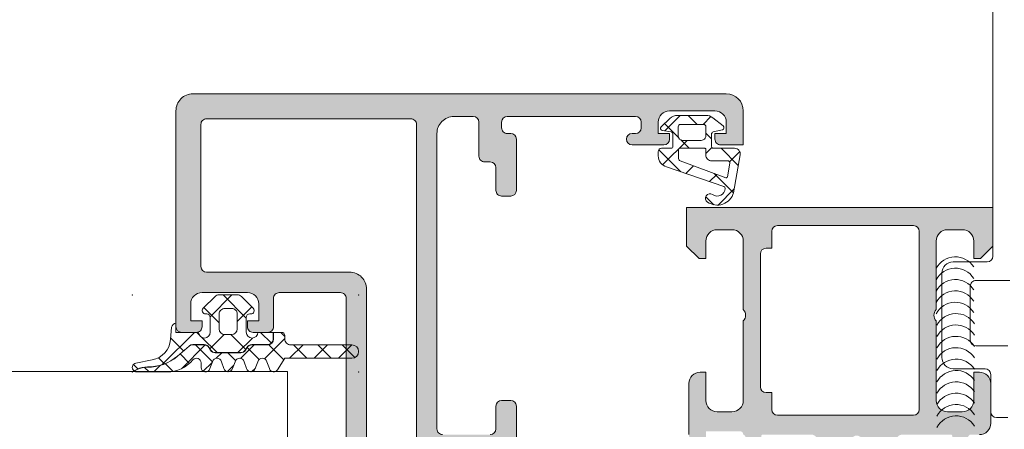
# Model space of a CAD drawing. Header units: millimetres. Extents: x 144573 to 336993, y 74252 to 247042.
# Tile 492 of 656: x 217132 to 217219, y 174683 to 174719. Entities that reach past the tile are written whole.
import ezdxf

# ---------------------------------------------------------------- set-up
doc = ezdxf.new("R2010")
doc.units = ezdxf.units.MM
doc.layers.add('FASÁDA DETAILNÍ', color=255, linetype='Continuous', lineweight=0)
doc.layers.add('NOVA', color=255, linetype='Continuous', lineweight=0)

# ---------------------------------------------------------------- blocks, each defined once
blk = doc.blocks.new('A$C69D17D4D')
at = {"layer": 'FASÁDA DETAILNÍ'}
h = blk.add_hatch(color=256, dxfattribs=at)
edge = h.paths.add_edge_path(flags=16)
edge.add_ellipse((-5978.789414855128, 1338.481925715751), major_axis=(-0.4999740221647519, 0), ratio=1, start_angle=179.9970229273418, end_angle=270.0029770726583)
edge.add_line((-5978.789440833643, 1338.981899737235), (-5996.789440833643, 1338.981899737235))
edge.add_ellipse((-5996.789466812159, 1338.481925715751), major_axis=(-0.4999740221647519, 0), ratio=1, start_angle=-90.00297707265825, end_angle=0.00297707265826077)
edge.add_line((-5997.289440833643, 1338.481899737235), (-5997.289440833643, 1325.981899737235))
edge.add_ellipse((-5996.789419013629, 1325.981921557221), major_axis=(-0.5000218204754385, 0), ratio=1, start_angle=0.002500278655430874, end_angle=89.99749972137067)
edge.add_line((-5996.789440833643, 1325.481899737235), (-5984.186389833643, 1325.481899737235))
edge.add_ellipse((-5984.186388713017, 1323.981900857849), major_axis=(-1.499998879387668, 0), ratio=1, start_angle=179.9999571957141, end_angle=270.0000428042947, ccw=False)
edge.add_line((-5982.686389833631, 1323.981899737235), (-5982.686389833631, 1310.981911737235))
edge.add_ellipse((-5982.186390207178, 1310.981911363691), major_axis=(-0.49999962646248, 0), ratio=1, start_angle=-4.280429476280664e-05, end_angle=90.00004280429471)
edge.add_line((-5982.186389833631, 1310.481911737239), (-5978.789440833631, 1310.481911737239))
edge.add_ellipse((-5978.789440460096, 1310.981911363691), major_axis=(-0.49999962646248, 0), ratio=1, start_angle=89.99995719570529, end_angle=180.0000428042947)
edge.add_line((-5978.289440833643, 1310.981911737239), (-5978.289440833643, 1338.481899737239))
edge = h.paths.add_edge_path()
edge.add_line((-5949.489445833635, 1339.681911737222), (-5949.489445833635, 1336.681911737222))
edge.add_line((-5949.489445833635, 1336.681911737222), (-5951.489445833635, 1336.681911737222))
edge.add_arc((-5951.48947181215, 1337.181885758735), 0.4999740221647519, 179.9970229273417, 270.00297707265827, ccw=False)
edge.add_line((-5951.989445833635, 1337.181911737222), (-5951.989445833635, 1337.681911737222))
edge.add_line((-5951.989445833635, 1337.681911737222), (-5950.989445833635, 1337.681911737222))
edge.add_line((-5950.989445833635, 1337.681911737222), (-5950.989445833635, 1338.681911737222))
edge.add_arc((-5951.989509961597, 1338.681847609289), 1.000064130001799, 0.003674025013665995, 89.99632597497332)
edge.add_line((-5951.989445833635, 1339.681911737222), (-5955.989445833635, 1339.681911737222))
edge.add_arc((-5955.989415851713, 1338.681881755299), 1.000029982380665, 90.00171778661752, 179.9982822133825)
edge.add_line((-5956.989445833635, 1338.681911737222), (-5956.989445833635, 1337.681911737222))
edge.add_line((-5956.989445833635, 1337.681911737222), (-5955.989445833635, 1337.681911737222))
edge.add_line((-5955.989445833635, 1337.681911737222), (-5955.989445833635, 1337.181911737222))
edge.add_arc((-5956.489451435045, 1337.181917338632), 0.5000056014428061, 270.00064186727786, 359.9993581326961, ccw=False)
edge.add_line((-5956.489445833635, 1336.681911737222), (-5959.289448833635, 1336.681911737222))
edge.add_arc((-5959.289448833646, 1337.181911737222), 0.5, 90, 270, ccw=False)
edge.add_line((-5959.289448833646, 1337.681911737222), (-5958.989445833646, 1337.681911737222))
edge.add_arc((-5958.989456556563, 1338.181922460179), 0.5000107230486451, 270.0012287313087, 359.9987712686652)
edge.add_line((-5958.489445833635, 1338.181911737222), (-5958.489445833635, 1338.681911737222))
edge.add_arc((-5958.989513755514, 1338.681843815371), 0.500067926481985, 0.007782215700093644, 89.99221778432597)
edge.add_line((-5958.989445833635, 1339.181911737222), (-5970.289440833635, 1339.181911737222))
edge.add_arc((-5970.289419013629, 1338.681889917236), 0.5000218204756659, 90.00250027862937, 179.9974997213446)
edge.add_line((-5970.789440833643, 1338.681911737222), (-5970.789440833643, 1338.181911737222))
edge.add_arc((-5970.289503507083, 1338.181849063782), 0.4999373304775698, 179.9928172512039, 270.007182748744)
edge.add_line((-5970.289440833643, 1337.681911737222), (-5969.989437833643, 1337.681911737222))
edge.add_arc((-5969.989500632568, 1337.181848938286), 0.5000628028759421, 0.007195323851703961, 89.99280467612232, ccw=False)
edge.add_line((-5969.489437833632, 1337.181911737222), (-5969.489437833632, 1332.681911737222))
edge.add_arc((-5969.989443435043, 1332.681917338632), 0.5000056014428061, 270.00064186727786, 359.9993581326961, ccw=False)
edge.add_line((-5969.989437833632, 1332.181911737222), (-5970.789440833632, 1332.181911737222))
edge.add_arc((-5970.789466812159, 1332.681885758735), 0.4999740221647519, 179.9970229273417, 270.00297707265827, ccw=False)
edge.add_line((-5971.289440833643, 1332.681911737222), (-5971.289440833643, 1334.681911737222))
edge.add_arc((-5971.789508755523, 1334.681843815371), 0.500067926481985, 0.007782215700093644, 89.99221778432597)
edge.add_line((-5971.789440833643, 1335.181911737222), (-5972.289440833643, 1335.181911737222))
edge.add_arc((-5972.289503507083, 1335.681849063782), 0.499937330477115, 179.9928172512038, 270.00718274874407, ccw=False)
edge.add_line((-5972.789440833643, 1335.681911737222), (-5972.789440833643, 1338.681911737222))
edge.add_arc((-5973.289495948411, 1338.681856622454), 0.500055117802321, 0.006314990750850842, 89.99368500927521)
edge.add_line((-5973.289440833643, 1339.181911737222), (-5974.989437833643, 1339.181911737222))
edge.add_arc((-5974.989469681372, 1337.681943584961), 1.499968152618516, 89.99878348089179, 180.0012165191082)
edge.add_line((-5976.489437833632, 1337.681911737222), (-5976.489437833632, 1311.681911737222))
edge.add_arc((-5975.989458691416, 1311.681890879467), 0.4999791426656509, 179.9976097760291, 270.002390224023)
edge.add_line((-5975.989437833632, 1311.181911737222), (-5971.789440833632, 1311.181911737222))
edge.add_arc((-5971.789446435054, 1311.681917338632), 0.5000056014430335, 270.0006418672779, 359.9993581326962)
edge.add_line((-5971.289440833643, 1311.681911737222), (-5971.289440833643, 1313.681911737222))
edge.add_arc((-5970.789419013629, 1313.681889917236), 0.5000218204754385, 90.00250027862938, 179.9974997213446, ccw=False)
edge.add_line((-5970.789440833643, 1314.181911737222), (-5969.989437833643, 1314.181911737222))
edge.add_arc((-5969.989490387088, 1313.681859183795), 0.5000525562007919, 0.006021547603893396, 89.99397845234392, ccw=False)
edge.add_line((-5969.489437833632, 1313.681911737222), (-5969.489437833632, 1308.681910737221))
edge.add_line((-5969.489437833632, 1308.681910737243), (-5969.706758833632, 1307.924021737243))
edge.add_arc((-5969.418380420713, 1307.841330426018), 0.2999999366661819, 163.9999757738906, 232.0951853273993)
edge.add_arc((-5969.786990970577, 1307.367910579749), 0.3000001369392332, 3.0079431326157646e-05, 52.095281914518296, ccw=False)
edge.add_line((-5969.486990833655, 1307.36791073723), (-5969.486992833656, 1305.30376373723))
edge.add_arc((-5969.886992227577, 1305.303763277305), 0.3999993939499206, -111.97376953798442, 6.587841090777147e-05, ccw=False)
edge.add_line((-5970.036664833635, 1304.932821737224), (-5972.059893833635, 1305.749182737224))
edge.add_arc((-5971.985057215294, 1305.934652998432), 0.19999934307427, 155.8589076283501, 248.0260921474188, ccw=False)
edge.add_line((-5972.167564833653, 1306.016449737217), (-5971.099244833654, 1308.400134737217))
edge.add_arc((-5971.281752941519, 1308.481931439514), 0.1999997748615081, 335.8589745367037, 450.819900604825)
edge.add_line((-5971.284614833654, 1308.681910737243), (-5982.588694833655, 1308.681911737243))
edge.add_arc((-5982.597126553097, 1308.490497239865), 0.1916001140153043, 87.4777781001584, 181.0444500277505)
edge.add_line((-5982.788694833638, 1308.487004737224), (-5982.788694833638, 1308.066420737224))
edge.add_line((-5982.788694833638, 1308.066420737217), (-5981.356959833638, 1305.600808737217))
edge.add_arc((-5981.616296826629, 1305.449997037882), 0.2999997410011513, -74.00002828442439, 30.17919611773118, ccw=False)
edge.add_line((-5981.533605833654, 1305.161618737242), (-5983.025766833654, 1304.733747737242))
edge.add_line((-5983.025766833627, 1304.73374773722), (-5983.889041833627, 1304.23533573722))
edge.add_arc((-5984.089041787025, 1304.581745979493), 0.4000000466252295, 180.0000347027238, 299.9999884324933, ccw=False)
edge.add_line((-5984.489041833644, 1304.581745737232), (-5984.488694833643, 1308.689676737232))
edge.add_line((-5984.48869483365, 1308.689676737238), (-5984.48638983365, 1323.181733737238))
edge.add_arc((-5984.986389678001, 1323.181911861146), 0.4999998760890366, 359.9795884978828, 450.0000178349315)
edge.add_line((-5984.986389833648, 1323.681911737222), (-5990.389431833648, 1323.681911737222))
edge.add_arc((-5990.389432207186, 1323.181912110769), 0.49999962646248, 89.99995719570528, 180.0000428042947)
edge.add_line((-5990.889431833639, 1323.181911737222), (-5990.889431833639, 1320.681911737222))
edge.add_arc((-5991.389431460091, 1320.681911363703), 0.49999962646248, -90.00004280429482, 4.28042947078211e-05, ccw=False)
edge.add_line((-5991.389431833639, 1320.181911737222), (-5992.689434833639, 1320.181911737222))
edge.add_arc((-5992.689455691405, 1320.681890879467), 0.4999791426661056, 179.9976097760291, 270.00239022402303, ccw=False)
edge.add_line((-5993.18943483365, 1320.681911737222), (-5993.18943483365, 1321.181911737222))
edge.add_line((-5993.18943483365, 1321.181911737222), (-5992.18943483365, 1321.181911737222))
edge.add_line((-5992.18943483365, 1321.181911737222), (-5992.18943483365, 1322.681911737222))
edge.add_arc((-5993.189466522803, 1322.681880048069), 1.000031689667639, 0.001815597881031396, 89.99818440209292)
edge.add_line((-5993.18943483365, 1323.681911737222), (-5997.18943483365, 1323.681911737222))
edge.add_arc((-5997.189365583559, 1322.681842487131), 1.00006925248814, 90.00396746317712, 179.9960325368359)
edge.add_line((-5998.18943483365, 1322.681911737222), (-5998.18943483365, 1321.181911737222))
edge.add_line((-5998.18943483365, 1321.181911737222), (-5997.18943483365, 1321.181911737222))
edge.add_line((-5997.18943483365, 1321.181911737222), (-5997.18943483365, 1320.681911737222))
edge.add_arc((-5997.689408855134, 1320.681885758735), 0.4999740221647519, -90.00297707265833, 0.0029770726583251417, ccw=False)
edge.add_line((-5997.68943483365, 1320.181911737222), (-5998.989437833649, 1320.181911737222))
edge.add_arc((-5998.989432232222, 1320.681917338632), 0.5000056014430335, 180.0006418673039, 269.99935813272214, ccw=False)
edge.add_line((-5999.489437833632, 1320.681911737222), (-5999.489437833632, 1339.681911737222))
edge.add_arc((-5997.989467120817, 1339.681941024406), 1.499970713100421, 89.9988812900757, 180.0011187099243, ccw=False)
edge.add_line((-5997.989437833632, 1341.181911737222), (-5950.989445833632, 1341.181911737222))
edge.add_arc((-5950.989506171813, 1339.681851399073), 1.500060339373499, 0.0023046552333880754, 89.99769534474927, ccw=False)
h = blk.add_hatch(dxfattribs=at)
h.set_pattern_fill('ANSI37', color=256, scale=0.625, angle=90, style=0)
h.set_pattern_definition([(135, (0, 0), (-1.403165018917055, -1.403165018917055), []), (225, (0, 0), (1.403165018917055, -1.403165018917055), [])])
edge = h.paths.add_edge_path(flags=16)
edge.add_ellipse((-5952.291680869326, 1335.779726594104), major_axis=(-0.4977897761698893, 0), ratio=1, start_angle=-0.19257972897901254, end_angle=90.25472202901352, ccw=False)
edge.add_line((-5952.789467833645, 1335.781399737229), (-5952.789467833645, 1336.281918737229))
edge.add_ellipse((-5952.889451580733, 1336.28193299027), major_axis=(-0.09998374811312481, 0), ratio=1, start_angle=179.991832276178, end_angle=270.008740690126)
edge.add_line((-5952.889466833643, 1336.381916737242), (-5955.089896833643, 1336.381920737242))
edge.add_ellipse((-5955.089894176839, 1336.281916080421), major_axis=(-0.1000046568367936, 0), ratio=1, start_angle=270.001522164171, end_angle=359.9984778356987)
edge.add_line((-5955.189898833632, 1336.281918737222), (-5955.189898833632, 1335.469976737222))
edge.add_ellipse((-5954.989892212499, 1335.469985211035), major_axis=(-0.2000066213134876, 0), ratio=1, start_angle=0.002427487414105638, end_angle=74.31138469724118)
edge.add_line((-5955.043975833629, 1335.277429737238), (-5951.025834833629, 1333.790104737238))
edge.add_ellipse((-5950.99112133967, 1333.883886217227), major_axis=(-0.0999999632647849, 0), ratio=1, start_angle=69.6878171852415, end_angle=169.6777158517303)
edge.add_line((-5950.892739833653, 1333.86596773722), (-5950.672456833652, 1335.07543673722))
edge.add_ellipse((-5950.872347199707, 1335.081945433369), major_axis=(-0.199996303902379, 0), ratio=1, start_angle=178.1350321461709, end_angle=270.001041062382)
edge.add_line((-5950.872350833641, 1335.281941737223), (-5952.289467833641, 1335.281941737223))
edge = h.paths.add_edge_path(flags=16)
edge.add_ellipse((-5952.98946900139, 1338.281930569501), major_axis=(-0.2000001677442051, 0), ratio=1, start_angle=179.9997615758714, end_angle=270.0002384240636)
edge.add_line((-5952.989469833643, 1338.481930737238), (-5955.023926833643, 1338.481926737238))
edge.add_ellipse((-5955.023931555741, 1338.28193145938), major_axis=(-0.1999952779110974, 0), ratio=1, start_angle=-90.00135281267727, end_angle=0.0004933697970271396)
edge.add_line((-5955.223926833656, 1338.281929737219), (-5955.223926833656, 1337.481919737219))
edge.add_ellipse((-5954.823916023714, 1337.481928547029), major_axis=(-0.4000108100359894, 0), ratio=1, start_angle=0.001261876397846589, end_angle=89.99802192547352)
edge.add_line((-5954.823929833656, 1337.081917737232), (-5953.189466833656, 1337.081917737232))
edge.add_ellipse((-5953.18946375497, 1337.481912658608), major_axis=(-0.3999949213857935, 0), ratio=1, start_angle=89.99955900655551, end_angle=180.0010139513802)
edge.add_line((-5952.789468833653, 1337.481919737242), (-5952.789468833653, 1338.281929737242))
edge = h.paths.add_edge_path()
edge.add_arc((-5951.389476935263, 1338.205378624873), 0.2000083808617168, -74.99848051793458, 49.99768421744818, ccw=False)
edge.add_line((-5951.337705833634, 1338.012186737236), (-5952.141230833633, 1337.821652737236))
edge.add_arc((-5952.089454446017, 1337.628459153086), 0.200011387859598, 105.0028563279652, 179.9972544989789)
edge.add_line((-5952.28946583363, 1337.628468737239), (-5952.28946583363, 1336.531918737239))
edge.add_arc((-5952.139478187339, 1336.531908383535), 0.1499876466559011, 179.9960448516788, 270.0039551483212)
edge.add_line((-5952.139467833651, 1336.381920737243), (-5950.25659683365, 1336.381928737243))
edge.add_arc((-5950.256594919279, 1335.881928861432), 0.4999998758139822, -9.933572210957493, 90.00021936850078, ccw=False)
edge.add_line((-5949.764090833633, 1335.79567573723), (-5950.345479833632, 1332.47594973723))
edge.add_arc((-5951.789465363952, 1332.882024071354), 1.499996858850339, 234.91244600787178, 344.29307554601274, ccw=False)
edge.add_arc((-5952.421772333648, 1331.981921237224), 0.3999981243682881, 54.911995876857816, 234.9119958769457, ccw=False)
edge.add_arc((-5951.787250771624, 1332.863220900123), 0.6860034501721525, 233.8588144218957, 359.5156416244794)
edge.add_arc((-5951.250374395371, 1332.877041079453), 0.1503878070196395, 352.5039217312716, 430.9838490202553)
edge.add_line((-5951.201372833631, 1333.019221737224), (-5956.247598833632, 1334.746903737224))
edge.add_arc((-5955.989477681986, 1335.712995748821), 0.9999801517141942, 179.9994276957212, 255.04108906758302, ccw=False)
edge.add_line((-5956.989457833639, 1335.713005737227), (-5956.989469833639, 1336.081910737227))
edge.add_arc((-5956.689450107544, 1336.081890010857), 0.3000197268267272, 90.0031942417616, 179.9960418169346, ccw=False)
edge.add_line((-5956.689466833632, 1336.381909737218), (-5955.839451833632, 1336.381909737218))
edge.add_arc((-5955.83943891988, 1336.53189382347), 0.1499840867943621, 269.9950667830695, 360.0049332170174)
edge.add_line((-5955.689454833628, 1336.531906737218), (-5955.689465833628, 1337.628468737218))
edge.add_arc((-5955.889480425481, 1337.62845962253), 0.20001459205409, 0.002610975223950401, 74.99762566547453)
edge.add_line((-5955.837704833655, 1337.821656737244), (-5956.641076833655, 1337.950750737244))
edge.add_arc((-5956.589352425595, 1338.143926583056), 0.1999808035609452, 134.9925555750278, 255.01021291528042, ccw=False)
edge.add_line((-5956.730741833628, 1338.285352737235), (-5955.954871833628, 1339.011871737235))
edge.add_arc((-5955.271361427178, 1338.281930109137), 1.000000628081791, 89.99996599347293, 133.1185376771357, ccw=False)
edge.add_line((-5955.271360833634, 1339.281930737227), (-5952.792727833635, 1339.281930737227))
edge.add_arc((-5952.792728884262, 1338.281927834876), 1.000002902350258, 52.1722069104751, 89.99993980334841, ccw=False)
edge.add_line((-5952.179436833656, 1339.071787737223), (-5951.260907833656, 1338.358588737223))
h = blk.add_hatch(color=256, dxfattribs=at)
edge = h.paths.add_edge_path()
edge.add_arc((-5931.189596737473, 1311.061932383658), 0.120000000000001, 360.0000000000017, 450.00000000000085, ccw=False)
edge.add_line((-5931.069596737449, 1311.061932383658), (-5931.069596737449, 1308.301934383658))
edge.add_arc((-5930.76959673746, 1308.301934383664), 0.3000000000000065, 540, 629.9999999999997)
edge.add_line((-5930.76959673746, 1308.001934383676), (-5929.789622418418, 1308.001934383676))
edge.add_arc((-5929.789622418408, 1308.301934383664), 0.3000000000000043, 269.9999999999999, 360)
edge.add_line((-5929.489622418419, 1308.301934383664), (-5929.489622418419, 1310.181945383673))
edge.add_arc((-5929.41075532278, 1310.449488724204), 0.2789255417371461, 178.8371299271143, 253.5754054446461, ccw=False)
edge.add_line((-5929.68962341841, 1310.455149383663), (-5929.68962341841, 1310.908743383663))
edge.add_arc((-5929.410785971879, 1310.914411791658), 0.2788950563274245, 106.41987641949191, 181.1645893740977, ccw=False)
edge.add_line((-5929.489622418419, 1311.181932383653), (-5928.689447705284, 1311.181932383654))
edge.add_arc((-5928.689447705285, 1312.181932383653), 0.9999999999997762, 269.9999999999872, 359.9999999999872)
edge.add_line((-5927.689447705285, 1312.181932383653), (-5927.689447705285, 1315.681939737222))
edge.add_arc((-5928.689467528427, 1315.681919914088), 1.000019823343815, 360.001135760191, 449.9988642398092)
edge.add_line((-5928.689447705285, 1316.681939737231), (-5929.189447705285, 1316.681939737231))
edge.add_line((-5929.189447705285, 1316.681939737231), (-5929.189447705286, 1314.181939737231))
edge.add_arc((-5930.189493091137, 1314.181985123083), 1.000045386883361, 270.0026002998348, 359.9973997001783, ccw=False)
edge.add_line((-5930.189447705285, 1313.181939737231), (-5931.489466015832, 1313.181939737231))
edge.add_arc((-5931.489413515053, 1314.181992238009), 1.000052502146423, 180.0030079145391, 269.9969920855, ccw=False)
edge.add_line((-5932.489466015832, 1314.181939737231), (-5932.489466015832, 1321.181939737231))
edge.add_arc((-5931.964344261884, 1321.681939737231), 0.7250881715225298, 136.4038161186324, 223.5961838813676, ccw=False)
edge.add_line((-5932.489466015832, 1322.181939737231), (-5932.489466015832, 1328.216027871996))
edge.add_arc((-5931.489413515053, 1328.215975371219), 1.000052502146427, 450.0030079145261, 539.9969920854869, ccw=False)
edge.add_line((-5931.489466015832, 1329.216027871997), (-5930.189447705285, 1329.216027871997))
edge.add_arc((-5930.189493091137, 1328.215982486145), 1.000045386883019, 360.00260029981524, 449.9973997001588, ccw=False)
edge.add_line((-5929.189447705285, 1328.216027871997), (-5929.189447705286, 1326.681939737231))
edge.add_line((-5929.189447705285, 1326.681939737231), (-5928.589441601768, 1326.681939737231))
edge.add_line((-5928.589441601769, 1326.681939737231), (-5927.489466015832, 1327.781945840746))
edge.add_line((-5927.489466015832, 1327.781945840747), (-5927.489466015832, 1331.181939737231))
edge.add_line((-5927.489466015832, 1331.181939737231), (-5954.489366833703, 1331.181939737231))
edge.add_line((-5954.489366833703, 1331.181939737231), (-5954.489366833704, 1327.781945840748))
edge.add_line((-5954.489366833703, 1327.781945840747), (-5953.389391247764, 1326.68193973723))
edge.add_line((-5953.389391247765, 1326.681939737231), (-5952.78938514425, 1326.681939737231))
edge.add_line((-5952.78938514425, 1326.681939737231), (-5952.789385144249, 1328.216027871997))
edge.add_arc((-5951.789339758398, 1328.215982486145), 1.000045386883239, 450.0026002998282, 539.9973997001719, ccw=False)
edge.add_line((-5951.78938514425, 1329.216027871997), (-5950.489366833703, 1329.216027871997))
edge.add_arc((-5950.489419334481, 1328.215975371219), 1.000052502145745, 360.00300791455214, 449.99699208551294, ccw=False)
edge.add_line((-5949.489366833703, 1328.216027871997), (-5949.489366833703, 1322.18193973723))
edge.add_arc((-5950.014488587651, 1321.681939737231), 0.7250881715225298, 316.40381611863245, 403.59618388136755, ccw=False)
edge.add_line((-5949.489366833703, 1321.181939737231), (-5949.489366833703, 1314.181939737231))
edge.add_arc((-5950.489419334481, 1314.181992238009), 1.000052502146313, 270.00300791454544, 359.99699208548, ccw=False)
edge.add_line((-5950.489366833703, 1313.181939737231), (-5951.78938514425, 1313.181939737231))
edge.add_arc((-5951.789339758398, 1314.181985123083), 1.000045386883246, 180.0026002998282, 269.9973997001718, ccw=False)
edge.add_line((-5952.78938514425, 1314.181939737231), (-5952.78938514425, 1316.681939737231))
edge.add_line((-5952.78938514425, 1316.681939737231), (-5953.28938514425, 1316.681939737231))
edge.add_arc((-5953.289365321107, 1315.681919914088), 1.000019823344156, 450.0011357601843, 539.9988642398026)
edge.add_line((-5954.28938514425, 1315.681939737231), (-5954.28938514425, 1311.181939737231))
edge.add_arc((-5953.789395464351, 1311.181929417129), 0.4999896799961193, 539.9988173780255, 630.0011826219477)
edge.add_line((-5953.78938514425, 1310.681939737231), (-5952.78938514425, 1310.681939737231))
edge.add_line((-5952.78938514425, 1310.681939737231), (-5952.78938514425, 1311.481942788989))
edge.add_line((-5952.78938514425, 1311.481942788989), (-5949.78936988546, 1311.481942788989))
edge.add_arc((-5949.789367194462, 1311.181935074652), 0.3000077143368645, 359.99948607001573, 450.0005139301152, ccw=False)
edge.add_arc((-5949.568195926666, 1310.914411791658), 0.2788950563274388, 358.83541062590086, 433.58012358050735, ccw=False)
edge.add_line((-5949.289358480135, 1310.908743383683), (-5949.289358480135, 1310.455149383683))
edge.add_arc((-5949.568226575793, 1310.449488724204), 0.2789255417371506, 286.4245945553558, 361.1628700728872, ccw=False)
edge.add_line((-5949.489359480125, 1310.181945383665), (-5949.489359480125, 1308.301934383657))
edge.add_arc((-5949.189359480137, 1308.301934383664), 0.3000000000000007, 539.9999999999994, 629.9999999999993)
edge.add_line((-5949.189359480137, 1308.001934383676), (-5948.209385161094, 1308.001934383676))
edge.add_arc((-5948.209385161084, 1308.301934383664), 0.3000000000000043, 270, 360)
edge.add_line((-5947.909385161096, 1308.301934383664), (-5947.909385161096, 1311.061932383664))
edge.add_arc((-5947.789385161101, 1311.061932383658), 0.1200000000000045, 450, 539.9999999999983, ccw=False)
edge.add_line((-5947.789385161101, 1311.181932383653), (-5943.489359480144, 1311.181932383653))
edge.add_arc((-5943.489359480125, 1310.681932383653), 0.4999999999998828, 360.000000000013, 450.0000000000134, ccw=False)
edge.add_line((-5942.989359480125, 1310.681932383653), (-5942.989359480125, 1309.981932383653))
edge.add_line((-5942.989359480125, 1309.981932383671), (-5944.370854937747, 1307.589112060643))
edge.add_arc((-5944.251239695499, 1307.520052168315), 0.1381197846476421, 509.9999999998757, 637.702437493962)
edge.add_arc((-5944.698858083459, 1312.361403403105), 4.999999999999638, 275.3492280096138, 341.2905992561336)
edge.add_arc((-5939.489490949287, 1310.597177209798), 0.5000000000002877, 378.7094007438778, 521.2905992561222, ccw=False)
edge.add_arc((-5934.280123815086, 1312.361403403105), 4.999999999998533, 198.7094007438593, 264.6507719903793)
edge.add_arc((-5934.727742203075, 1307.520052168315), 0.1381197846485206, 262.2975625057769, 389.9999999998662)
edge.add_line((-5934.608126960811, 1307.589112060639), (-5935.989622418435, 1309.981932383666))
edge.add_line((-5935.989622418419, 1309.981932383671), (-5935.989622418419, 1310.681932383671))
edge.add_arc((-5935.489622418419, 1310.681932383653), 0.5000000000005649, 449.9999999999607, 539.9999999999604, ccw=False)
edge.add_line((-5935.489622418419, 1311.181932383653), (-5931.189596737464, 1311.181932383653))
edge = h.paths.add_edge_path(flags=16)
edge.add_arc((-5946.489374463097, 1329.081933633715), 0.5, 450, 540, ccw=False)
edge.add_line((-5946.489374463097, 1329.581933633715), (-5934.489466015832, 1329.581933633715))
edge.add_arc((-5934.489466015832, 1329.081933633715), 0.5, 360, 450, ccw=False)
edge.add_line((-5933.989466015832, 1329.081933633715), (-5933.989466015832, 1313.381951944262))
edge.add_arc((-5934.489466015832, 1313.381951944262), 0.5, 270, 360, ccw=False)
edge.add_line((-5934.489466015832, 1312.881951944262), (-5946.489374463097, 1312.881951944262))
edge.add_arc((-5946.489374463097, 1313.381951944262), 0.5, 180, 270, ccw=False)
edge.add_line((-5946.989374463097, 1313.381951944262), (-5946.989374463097, 1314.881951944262))
edge.add_line((-5946.989374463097, 1314.881951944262), (-5947.489374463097, 1314.881951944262))
edge.add_arc((-5947.489374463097, 1315.381951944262), 0.5000000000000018, 180.0000000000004, 270, ccw=False)
edge.add_line((-5947.989374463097, 1315.381951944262), (-5947.989374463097, 1327.081933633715))
edge.add_arc((-5947.489374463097, 1327.081933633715), 0.5, 450, 539.9999999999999, ccw=False)
edge.add_line((-5947.489374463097, 1327.581933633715), (-5946.989374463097, 1327.581933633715))
edge.add_line((-5946.989374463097, 1327.581933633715), (-5946.989374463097, 1329.081933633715))
h = blk.add_hatch(dxfattribs=at)
h.set_pattern_fill('ANSI37', color=256, scale=0.625, angle=90, style=0)
h.set_pattern_definition([(135, (-5999.489465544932, 1320.681940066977), (-1.403165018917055, -1.403165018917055), []), (225, (-5999.489465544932, 1320.681940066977), (1.403165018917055, -1.403165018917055), [])])
edge = h.paths.add_edge_path()
edge.add_arc((-5992.879513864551, 1322.091933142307), 0.2900050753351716, -89.99948928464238, 45.00243667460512, ccw=False)
edge.add_line((-5992.879511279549, 1321.801928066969), (-5992.979505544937, 1321.801928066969))
edge.add_arc((-5992.979505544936, 1321.491928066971), 0.3099999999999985, 89.9999999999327, 180.0000000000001)
edge.add_line((-5993.289505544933, 1321.491928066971), (-5993.289505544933, 1320.191952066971))
edge.add_arc((-5992.779505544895, 1320.191952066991), 0.5100000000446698, 179.9999999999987, 358.8764798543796)
edge.add_line((-5992.269603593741, 1320.181952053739), (-5990.910995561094, 1320.181950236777))
edge.add_line((-5990.910995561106, 1320.181950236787), (-5990.910995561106, 1319.591949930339))
edge.add_arc((-5991.400995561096, 1319.591949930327), 0.4900000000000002, 270, 359.9999999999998, ccw=False)
edge.add_line((-5991.400995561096, 1319.101949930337), (-5992.800993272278, 1319.101949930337))
edge.add_arc((-5992.800993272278, 1318.591949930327), 0.5099999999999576, 89.9999999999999, 149.9999999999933)
edge.add_line((-5993.242666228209, 1318.846949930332), (-5993.358136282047, 1318.646949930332))
edge.add_arc((-5993.782488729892, 1318.891949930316), 0.4900000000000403, 269.9999999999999, 329.99999999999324, ccw=False)
edge.add_line((-5993.782488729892, 1318.401949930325), (-5996.019498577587, 1318.401949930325))
edge.add_arc((-5996.019498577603, 1318.891949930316), 0.4899999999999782, 209.9999999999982, 269.9999999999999, ccw=False)
edge.add_line((-5996.443851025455, 1318.64694993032), (-5996.559321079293, 1318.84694993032))
edge.add_arc((-5997.000994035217, 1318.591949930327), 0.5100000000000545, 29.99999999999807, 90.0000000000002)
edge.add_line((-5997.000994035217, 1319.101949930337), (-5997.998591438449, 1319.101949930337))
edge.add_arc((-5997.99859143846, 1318.59601656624), 0.5059333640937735, 90.00000000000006, 130.6411808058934)
edge.add_line((-5998.328115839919, 1318.979920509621), (-5999.354347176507, 1318.099053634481))
edge.add_arc((-6001.955544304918, 1321.129511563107), 3.993732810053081, 269.381130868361, 310.6411808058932, ccw=False)
edge.add_arc((-6002.020391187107, 1315.126128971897), 2.010000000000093, 89.38113086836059, 116.6547912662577)
edge.add_line((-6002.922105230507, 1316.92251751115), (-6003.189141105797, 1316.788476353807))
edge.add_arc((-6002.944171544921, 1317.091940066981), 0.3900003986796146, 101.01056244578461, 231.0879706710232, ccw=False)
edge.add_line((-6003.01865770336, 1317.474761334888), (-6001.580566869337, 1317.75436290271))
edge.add_arc((-6001.96417891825, 1319.727416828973), 2.010000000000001, 281.0024964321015, 355.0047506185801)
edge.add_line((-5999.961813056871, 1319.552399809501), (-5999.868030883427, 1320.625359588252))
edge.add_arc((-5999.47946377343, 1320.591938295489), 0.3900017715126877, 91.4698736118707, 175.0839953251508, ccw=False)
edge.add_line((-5999.489467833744, 1320.981811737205), (-5999.489467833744, 1320.181940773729))
edge.add_line((-5999.489467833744, 1320.181940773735), (-5997.489388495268, 1320.181952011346))
edge.add_arc((-5996.979486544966, 1320.191952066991), 0.5100000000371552, 181.1235249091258, 360)
edge.add_line((-5996.469486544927, 1320.191952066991), (-5996.469486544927, 1321.491928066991))
edge.add_arc((-5996.779486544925, 1321.491928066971), 0.3100000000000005, 4.103941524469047e-14, 90.00000000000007)
edge.add_line((-5996.779486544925, 1321.801928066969), (-5996.879511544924, 1321.801928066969))
edge.add_arc((-5996.879483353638, 1322.091943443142), 0.2900153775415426, 135.0033144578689, 269.9944304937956, ccw=False)
edge.add_line((-5997.084567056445, 1322.297003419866), (-5996.044002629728, 1323.338300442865))
edge.add_arc((-5995.697398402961, 1322.991940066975), 0.4900000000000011, 90.00000000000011, 135.0201621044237, ccw=False)
edge.add_line((-5995.697398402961, 1323.481940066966), (-5994.061349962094, 1323.481940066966))
edge.add_arc((-5994.061349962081, 1322.991940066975), 0.4899999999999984, 44.97230077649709, 89.99999999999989, ccw=False)
edge.add_line((-5993.714700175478, 1323.338254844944), (-5992.674458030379, 1322.297006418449))
edge = h.paths.add_edge_path()
edge.add_arc((-5994.579482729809, 1320.49191825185), 0.4999901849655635, 270.0000000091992, 360.0000000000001)
edge.add_line((-5994.079492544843, 1320.49191825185), (-5994.079492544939, 1321.791928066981))
edge.add_arc((-5994.579473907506, 1321.791946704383), 0.4999813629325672, 359.997864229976, 450.0021357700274)
edge.add_line((-5994.57949254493, 1322.291928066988), (-5995.179499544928, 1322.291928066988))
edge.add_arc((-5995.179518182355, 1321.791946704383), 0.4999813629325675, 89.99786422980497, 180.002135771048)
edge.add_line((-5995.679499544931, 1321.791928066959), (-5995.679499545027, 1320.491918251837))
edge.add_arc((-5995.179509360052, 1320.49191825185), 0.4999901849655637, 180, 270)
edge.add_line((-5995.179509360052, 1319.991928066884), (-5994.57948272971, 1319.991928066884))
h = blk.add_hatch(dxfattribs=at)
h.set_pattern_fill('ANSI37', color=256, scale=0.48, angle=90, style=0)
h.set_pattern_definition([(135, (-5999.489465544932, 1320.681940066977), (-1.077630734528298, -1.077630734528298), []), (225, (-5999.489465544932, 1320.681940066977), (1.077630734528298, -1.077630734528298), [])])
edge = h.paths.add_edge_path()
edge.add_line((-5992.275279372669, 1317.598523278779), (-5992.502538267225, 1316.991465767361))
edge.add_arc((-5992.879374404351, 1317.09194097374), 0.3900009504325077, 194.929368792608, 345.0706312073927, ccw=False)
edge.add_line((-5993.256210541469, 1316.991465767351), (-5993.483469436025, 1317.598523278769))
edge.add_arc((-5993.879374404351, 1317.49193981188), 0.4100009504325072, 15.0676336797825, 164.9323663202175)
edge.add_line((-5994.275279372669, 1317.598523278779), (-5994.502538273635, 1316.991465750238))
edge.add_arc((-5994.879374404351, 1317.091939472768), 0.390000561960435, 194.9291583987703, 345.0708416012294, ccw=False)
edge.add_line((-5995.256210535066, 1316.991465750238), (-5995.483469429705, 1317.598523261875))
edge.add_arc((-5995.879374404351, 1317.491941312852), 0.4100005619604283, 15.0674286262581, 164.9325752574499)
edge.add_line((-5996.275279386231, 1317.598523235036), (-5996.502534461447, 1316.991465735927))
edge.add_arc((-5996.879417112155, 1317.091952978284), 0.3900489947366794, 180.0000000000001, 345.0706831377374, ccw=False)
edge.add_line((-5997.269466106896, 1317.091952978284), (-5997.269466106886, 1317.491942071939))
edge.add_arc((-5997.679466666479, 1317.491942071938), 0.4100005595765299, 1.030808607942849e-10, 139.6800643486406)
edge.add_arc((-6000.271752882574, 1319.691911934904), 2.989972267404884, 269.9986695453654, 319.6800621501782, ccw=False)
edge.add_line((-6000.271822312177, 1316.701939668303), (-6002.943613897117, 1316.701940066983))
edge.add_arc((-6002.944171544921, 1317.091940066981), 0.3900003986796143, 234.35943002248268, 270.0819252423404, ccw=False)
edge.add_line((-6003.171424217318, 1316.774991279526), (-6002.913132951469, 1316.904642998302))
edge.add_arc((-6002.020391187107, 1315.126128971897), 1.990000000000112, 89.38113086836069, 116.654791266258, ccw=False)
edge.add_arc((-6001.955544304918, 1321.129511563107), 4.013732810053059, 269.381130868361, 310.6411808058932)
edge.add_line((-5999.341320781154, 1318.083877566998), (-5998.315089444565, 1318.964744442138))
edge.add_arc((-5997.99859143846, 1318.59601656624), 0.4859333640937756, 90.00000000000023, 130.6411808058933, ccw=False)
edge.add_line((-5997.99859143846, 1319.081949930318), (-5997.000994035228, 1319.081949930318))
edge.add_arc((-5997.000994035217, 1318.591949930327), 0.4900000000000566, 29.99999999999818, 89.99999999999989, ccw=False)
edge.add_line((-5996.576641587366, 1318.836949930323), (-5996.461171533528, 1318.636949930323))
edge.add_arc((-5996.019498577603, 1318.891949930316), 0.5099999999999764, 209.9999999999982, 270.0000000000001)
edge.add_line((-5996.019498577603, 1318.381949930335), (-5993.782488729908, 1318.381949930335))
edge.add_arc((-5993.782488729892, 1318.891949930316), 0.5100000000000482, 270.0000000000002, 329.999999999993)
edge.add_line((-5993.340815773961, 1318.636949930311), (-5993.225345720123, 1318.836949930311))
edge.add_arc((-5992.800993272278, 1318.591949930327), 0.4899999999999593, 90.00000000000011, 149.999999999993, ccw=False)
edge.add_line((-5992.800993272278, 1319.081949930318), (-5991.400995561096, 1319.081949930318))
edge.add_arc((-5991.400995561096, 1319.591949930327), 0.509999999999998, 270, 360.0000000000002)
edge.add_line((-5990.890995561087, 1319.591949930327), (-5990.890995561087, 1320.181950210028))
edge.add_line((-5990.890995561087, 1320.181950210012), (-5990.179374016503, 1320.18194925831))
edge.add_arc((-5990.179374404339, 1319.891949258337), 0.2900000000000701, -2.8421709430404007e-13, 89.9999233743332, ccw=False)
edge.add_line((-5989.88937440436, 1319.891949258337), (-5989.88937440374, 1319.591964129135))
edge.add_arc((-5989.379552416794, 1319.591782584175), 0.5098220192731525, 179.9795972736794, 270.024286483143)
edge.add_line((-5989.379336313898, 1319.081960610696), (-5983.979373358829, 1319.081930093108))
edge.add_arc((-5983.97937669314, 1318.491931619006), 0.5899984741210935, -90.00000000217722, 89.99967619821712, ccw=False)
edge.add_line((-5983.979376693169, 1317.901933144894), (-5989.884784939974, 1317.901933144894))
edge.add_line((-5989.884784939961, 1317.901933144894), (-5990.541488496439, 1316.897178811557))
edge.add_arc((-5990.879376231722, 1317.091939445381), 0.3899997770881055, 194.9297590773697, 330.0405788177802, ccw=False)
edge.add_line((-5991.256210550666, 1316.991461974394), (-5991.483469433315, 1317.598523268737))
edge.add_arc((-5991.879374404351, 1317.49193981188), 0.4100009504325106, 15.06763222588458, 164.9323663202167)
for p, q in [((-5927.489466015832, 1331.181939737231), (-5954.489366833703, 1331.181939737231)), ((-5954.489366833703, 1331.181939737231), (-5954.489366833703, 1327.781945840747)), ((-5927.489466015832, 1327.781945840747), (-5927.489466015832, 1331.181939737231)), ((-5946.489374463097, 1329.581933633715), (-5934.489466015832, 1329.581933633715)), ((-5951.78938514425, 1329.216027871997), (-5950.489366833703, 1329.216027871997)), ((-5946.989374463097, 1327.581933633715), (-5946.989374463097, 1329.081933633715)), ((-5933.989466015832, 1329.081933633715), (-5933.989466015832, 1313.381951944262)), ((-5931.489466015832, 1329.216027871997), (-5930.189447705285, 1329.216027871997)), ((-5954.489366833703, 1327.781945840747), (-5953.389391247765, 1326.681939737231)), ((-5952.78938514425, 1326.681939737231), (-5952.78938514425, 1328.216027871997)), ((-5949.489366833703, 1328.216027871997), (-5949.489366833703, 1322.181939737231)), ((-5947.489374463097, 1327.581933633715), (-5946.989374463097, 1327.581933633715)), ((-5932.489466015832, 1322.181939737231), (-5932.489466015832, 1328.216027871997)), ((-5929.189447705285, 1328.216027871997), (-5929.189447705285, 1326.681939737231)), ((-5928.589441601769, 1326.681939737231), (-5927.489466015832, 1327.781945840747)), ((-5947.989374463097, 1315.381951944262), (-5947.989374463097, 1327.081933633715)), ((-5953.389391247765, 1326.681939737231), (-5952.78938514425, 1326.681939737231)), ((-5929.189447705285, 1326.681939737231), (-5928.589441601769, 1326.681939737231)), ((-5949.489366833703, 1321.181939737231), (-5949.489366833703, 1314.181939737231)), ((-5932.489466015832, 1314.181939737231), (-5932.489466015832, 1321.181939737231)), ((-5952.78938514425, 1316.681939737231), (-5953.28938514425, 1316.681939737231)), ((-5952.78938514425, 1314.181939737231), (-5952.78938514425, 1316.681939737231)), ((-5928.689447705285, 1316.681939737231), (-5929.189447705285, 1316.681939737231)), ((-5929.189447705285, 1316.681939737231), (-5929.189447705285, 1314.181939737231)), ((-5954.28938514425, 1315.681939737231), (-5954.28938514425, 1311.181939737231)), ((-5927.689447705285, 1312.181932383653), (-5927.689447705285, 1315.681939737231)), ((-5946.989374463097, 1314.881951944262), (-5947.489374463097, 1314.881951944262)), ((-5946.989374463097, 1313.381951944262), (-5946.989374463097, 1314.881951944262)), ((-5950.489366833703, 1313.181939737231), (-5951.78938514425, 1313.181939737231)), ((-5934.489466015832, 1312.881951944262), (-5946.489374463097, 1312.881951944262)), ((-5930.189447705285, 1313.181939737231), (-5931.489466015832, 1313.181939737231))]:
    blk.add_line(p, q, dxfattribs=at)
for points in [[(-5927.489466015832, 1445.418080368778), (-5927.489466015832, 1326.881939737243, -0.414213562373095), (-5927.989466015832, 1326.381939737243), (-5930.989466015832, 1326.381939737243, 0.414213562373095), (-5931.989466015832, 1325.381939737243), (-5931.989466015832, 1317.981939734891, 0.4142135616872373), (-5930.98946601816, 1316.981939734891), (-5928.189466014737, 1316.981939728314, -0.4142135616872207), (-5927.689466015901, 1316.481939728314), (-5927.689466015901, 1313.181939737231, 0.414213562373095), (-5927.189466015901, 1312.681939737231), (-5926.189466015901, 1312.681939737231, 0.414213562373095)], [(-5926.189466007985, 1318.981941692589), (-5928.989466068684, 1318.981941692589, -0.4142135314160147), (-5929.489466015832, 1319.481941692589), (-5929.489466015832, 1324.247990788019, -0.4142135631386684), (-5928.989466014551, 1324.747990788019), (-5925.989466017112, 1324.747990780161, 0.4142135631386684)], [(-5971.789440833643, 1311.181911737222, 0.414207), (-5971.289440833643, 1311.681911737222), (-5971.289440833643, 1313.681911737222), (-5971.289440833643, 1313.681911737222, -0.414188), (-5970.789440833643, 1314.181911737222), (-5969.989437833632, 1314.181911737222), (-5969.989437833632, 1314.181911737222, -0.414152), (-5969.489437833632, 1313.681911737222), (-5969.489437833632, 1308.681910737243)], [(-5984.48869483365, 1308.689676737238), (-5984.486389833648, 1323.181733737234), (-5984.486389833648, 1323.181733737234, 0.414318), (-5984.986389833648, 1323.681911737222), (-5990.389431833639, 1323.681911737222), (-5990.389431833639, 1323.681911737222, 0.414214), (-5990.889431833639, 1323.181911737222), (-5990.889431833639, 1320.681911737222), (-5990.889431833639, 1320.681911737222, -0.414214), (-5991.389431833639, 1320.181911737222), (-5992.68943483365, 1320.181911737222), (-5992.68943483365, 1320.181911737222, -0.414238), (-5993.18943483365, 1320.681911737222), (-5993.18943483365, 1321.181911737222), (-5992.18943483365, 1321.181911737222), (-5992.18943483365, 1322.681911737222), (-5992.18943483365, 1322.681911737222, 0.414195), (-5993.18943483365, 1323.681911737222), (-5997.18943483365, 1323.681911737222), (-5997.18943483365, 1323.681911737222, 0.414173), (-5998.18943483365, 1322.681911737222), (-5998.18943483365, 1321.181911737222), (-5997.18943483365, 1321.181911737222), (-5997.18943483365, 1320.681911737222), (-5997.18943483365, 1320.681911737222, -0.414244), (-5997.68943483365, 1320.181911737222), (-5998.989437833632, 1320.181911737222), (-5998.989437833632, 1320.181911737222, -0.414207), (-5999.489437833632, 1320.681911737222), (-5999.489437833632, 1339.681911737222), (-5999.489437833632, 1339.681911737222, -0.414225), (-5997.989437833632, 1341.181911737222), (-5950.989445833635, 1341.181911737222), (-5950.989445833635, 1341.181911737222, -0.41419), (-5949.489445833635, 1339.681911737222), (-5949.489445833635, 1339.681911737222), (-5949.489445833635, 1336.681911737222), (-5951.489445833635, 1336.681911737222), (-5951.489445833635, 1336.681911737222, -0.414244), (-5951.989445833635, 1337.181911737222), (-5951.989445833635, 1337.681911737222), (-5950.989445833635, 1337.681911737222), (-5950.989445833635, 1338.681911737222), (-5950.989445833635, 1338.681911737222, 0.414176), (-5951.989445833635, 1339.681911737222), (-5955.989445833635, 1339.681911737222), (-5955.989445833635, 1339.681911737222, 0.414196), (-5956.989445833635, 1338.681911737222), (-5956.989445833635, 1337.681911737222), (-5955.989445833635, 1337.681911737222), (-5955.989445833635, 1337.181911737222), (-5955.989445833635, 1337.181911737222, -0.414207), (-5956.489445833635, 1336.681911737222), (-5959.289448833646, 1336.681911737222), (-5959.289448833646, 1336.681911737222, -1), (-5959.289448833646, 1337.681911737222), (-5958.989445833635, 1337.681911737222), (-5958.989445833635, 1337.681911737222, 0.414201), (-5958.489445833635, 1338.181911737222), (-5958.489445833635, 1338.681911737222), (-5958.489445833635, 1338.681911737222, 0.414134), (-5958.989445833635, 1339.181911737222), (-5970.289440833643, 1339.181911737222), (-5970.289440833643, 1339.181911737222, 0.414188), (-5970.789440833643, 1338.681911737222), (-5970.789440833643, 1338.181911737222), (-5970.789440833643, 1338.181911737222, 0.414287), (-5970.289440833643, 1337.681911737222), (-5969.989437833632, 1337.681911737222), (-5969.989437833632, 1337.681911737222, -0.41414), (-5969.489437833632, 1337.181911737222), (-5969.489437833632, 1332.681911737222), (-5969.489437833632, 1332.681911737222, -0.414207), (-5969.989437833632, 1332.181911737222), (-5970.789440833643, 1332.181911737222), (-5970.789440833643, 1332.181911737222, -0.414244), (-5971.289440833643, 1332.681911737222), (-5971.289440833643, 1334.681911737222), (-5971.289440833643, 1334.681911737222, 0.414134), (-5971.789440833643, 1335.181911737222), (-5972.289440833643, 1335.181911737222), (-5972.289440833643, 1335.181911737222, -0.414287), (-5972.789440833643, 1335.681911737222), (-5972.789440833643, 1338.681911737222), (-5972.789440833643, 1338.681911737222, 0.414149), (-5973.289440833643, 1339.181911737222), (-5974.989437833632, 1339.181911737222), (-5974.989437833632, 1339.181911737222, 0.414226), (-5976.489437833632, 1337.681911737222), (-5976.489437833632, 1311.681911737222), (-5976.489437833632, 1311.681911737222, 0.414238), (-5975.989437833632, 1311.181911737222)]]:
    blk.add_lwpolyline(points, format="xyb", dxfattribs=at)
at = {"layer": 'FASÁDA DETAILNÍ', "extrusion": (0, 0, -1)}
for points in [[(5978.289440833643, 1338.481899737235, -0.414244), (5978.789440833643, 1338.981899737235), (5996.789440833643, 1338.981899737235), (5996.789440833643, 1338.981899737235, -0.414244), (5997.289440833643, 1338.481899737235), (5997.289440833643, 1325.981899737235), (5997.289440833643, 1325.981899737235, -0.414188), (5996.789440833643, 1325.481899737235), (5984.186389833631, 1325.481899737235), (5984.186389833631, 1325.481899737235, 0.414214), (5982.686389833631, 1323.981899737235), (5982.686389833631, 1310.981911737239), (5982.686389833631, 1310.981911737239, -0.414214), (5982.186389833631, 1310.481911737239), (5978.789440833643, 1310.481911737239), (5978.789440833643, 1310.481911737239, -0.414214), (5978.289440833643, 1310.981911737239), (5978.289440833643, 1338.481899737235)], [(5952.789468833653, 1338.281929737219, -0.414216), (5952.989469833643, 1338.481930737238), (5955.023926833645, 1338.481926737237), (5955.023926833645, 1338.481926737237, -0.414223), (5955.223926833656, 1338.281929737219), (5955.223926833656, 1337.481919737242), (5955.223926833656, 1337.481919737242, -0.414197), (5954.823929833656, 1337.081917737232), (5953.189466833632, 1337.081917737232), (5953.189466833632, 1337.081917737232, -0.414221), (5952.789468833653, 1337.481919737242), (5952.789468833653, 1338.281929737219)], [(5952.289467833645, 1335.281941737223, 0.416502), (5952.789467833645, 1335.781399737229), (5952.789467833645, 1336.281918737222), (5952.789467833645, 1336.281918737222, -0.4143), (5952.889466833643, 1336.381916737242), (5955.089896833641, 1336.381920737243), (5955.089896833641, 1336.381920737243, -0.414198), (5955.189898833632, 1336.281918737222), (5955.189898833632, 1335.469976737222), (5955.189898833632, 1335.469976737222, -0.336095), (5955.043975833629, 1335.277429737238), (5951.02583483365, 1333.790104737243), (5951.02583483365, 1333.790104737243, -0.466254), (5950.892739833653, 1333.86596773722), (5950.67245683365, 1335.075436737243), (5950.67245683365, 1335.075436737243, -0.423785), (5950.872350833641, 1335.281941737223), (5952.289467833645, 1335.281941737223)]]:
    blk.add_lwpolyline(points, format="xyb", close=True, dxfattribs=at)
at = {"layer": 'FASÁDA DETAILNÍ'}
blk.add_lwpolyline([(-5951.260907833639, 1338.358588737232, -0.606792), (-5951.337705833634, 1338.012186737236), (-5952.141230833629, 1337.821652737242), (-5952.141230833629, 1337.821652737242, 0.339427), (-5952.28946583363, 1337.628468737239), (-5952.28946583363, 1336.531918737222), (-5952.28946583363, 1336.531918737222, 0.414254), (-5952.139467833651, 1336.381920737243), (-5950.256596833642, 1336.381928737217), (-5950.256596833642, 1336.381928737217, -0.465956), (-5949.764090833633, 1335.79567573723), (-5950.345479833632, 1332.475949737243), (-5950.345479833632, 1332.475949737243, -0.517137), (-5952.651704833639, 1331.654614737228, -1), (-5952.191839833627, 1332.30922773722, 0.610743), (-5951.101271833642, 1332.857421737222, 0.356477), (-5951.201372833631, 1333.019221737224), (-5956.247598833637, 1334.746903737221), (-5956.247598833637, 1334.746903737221, -0.339657), (-5956.989457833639, 1335.713005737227), (-5956.989469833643, 1336.081910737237), (-5956.989469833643, 1336.081910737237, -0.414177), (-5956.689466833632, 1336.381909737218), (-5955.839451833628, 1336.381909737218), (-5955.839451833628, 1336.381909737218, 0.414264), (-5955.689454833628, 1336.531906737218), (-5955.689465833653, 1337.628468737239), (-5955.689465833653, 1337.628468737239, 0.33943), (-5955.837704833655, 1337.821656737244), (-5956.64107683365, 1337.950750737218), (-5956.64107683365, 1337.950750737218, -0.577453), (-5956.730741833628, 1338.285352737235), (-5955.954871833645, 1339.011871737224), (-5955.954871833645, 1339.011871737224, -0.190392), (-5955.271360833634, 1339.281930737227), (-5952.792727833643, 1339.281930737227), (-5952.792727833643, 1339.281930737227, -0.16657), (-5952.179436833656, 1339.071787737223), (-5951.260907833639, 1338.358588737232)], format="xyb", close=True, dxfattribs=at)
at = {"layer": 'FASÁDA DETAILNÍ', "color": 7}
for points in [[(-5992.674458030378, 1322.297006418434, -0.6681907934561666), (-5992.879511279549, 1321.801928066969), (-5992.979505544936, 1321.801928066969, 0.41421356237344), (-5993.289505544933, 1321.491928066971), (-5993.289505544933, 1320.191952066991, 0.9902431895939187), (-5992.269603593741, 1320.181952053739), (-5990.910995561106, 1320.181950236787), (-5990.910995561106, 1319.591949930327, -0.4142135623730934), (-5991.400995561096, 1319.101949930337), (-5992.800993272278, 1319.101949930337, 0.267949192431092), (-5993.242666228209, 1318.846949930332), (-5993.358136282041, 1318.64694993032, -0.2679491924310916), (-5993.782488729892, 1318.401949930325), (-5996.019498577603, 1318.401949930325, -0.267949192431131), (-5996.443851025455, 1318.64694993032), (-5996.559321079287, 1318.846949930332, 0.2679491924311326), (-5997.000994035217, 1319.101949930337), (-5997.99859143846, 1319.101949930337, 0.1792130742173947), (-5998.328115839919, 1318.979920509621), (-5999.354347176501, 1318.099053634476, -0.1820014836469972), (-6001.998680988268, 1317.136011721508, 0.1195687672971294), (-6002.922105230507, 1316.92251751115), (-6003.189141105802, 1316.788476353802, -0.6375452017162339), (-6003.01865770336, 1317.474761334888), (-6001.580566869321, 1317.75436290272, 0.3346062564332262), (-5999.961813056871, 1319.552399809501), (-5999.86803088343, 1320.625359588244, -0.381933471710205), (-5999.489467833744, 1320.981811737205), (-5999.489467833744, 1320.181940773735), (-5997.489388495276, 1320.181952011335, 0.9902431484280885), (-5996.469486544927, 1320.191952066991), (-5996.469486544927, 1321.491928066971, 0.414213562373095), (-5996.779486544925, 1321.801928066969), (-5996.879511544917, 1321.801928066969, -0.6681225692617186), (-5997.084567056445, 1322.297003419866), (-5996.044002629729, 1323.338300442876, -0.1990038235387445), (-5995.697398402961, 1323.481940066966), (-5994.061349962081, 1323.481940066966, -0.199038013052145), (-5993.714700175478, 1323.338254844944), (-5992.674458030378, 1322.297006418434)], [(-5994.579482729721, 1319.991928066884, 0.4142135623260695), (-5994.079492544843, 1320.49191825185), (-5994.07949254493, 1321.791928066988, 0.4142353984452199), (-5994.57949254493, 1322.291928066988), (-5995.179499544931, 1322.291928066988, 0.4142353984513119), (-5995.679499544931, 1321.791928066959), (-5995.679499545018, 1320.49191825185, 0.4142135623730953), (-5995.179509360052, 1319.991928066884), (-5994.579482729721, 1319.991928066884)], [(-5992.275279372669, 1317.598523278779), (-5992.502538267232, 1316.991465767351, -0.7683067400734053), (-5993.256210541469, 1316.991465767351), (-5993.483469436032, 1317.598523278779, 0.7663896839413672), (-5994.275279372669, 1317.598523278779), (-5994.502538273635, 1316.991465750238, -0.7683096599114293), (-5995.256210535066, 1316.991465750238), (-5995.483469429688, 1317.59852326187, 0.766392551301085), (-5996.275279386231, 1317.598523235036), (-5996.502534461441, 1316.991465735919, -0.8775222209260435), (-5997.269466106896, 1317.091952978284), (-5997.269466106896, 1317.491942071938, 0.6981291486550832), (-5997.992068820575, 1317.75723502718, -0.2202365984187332), (-6000.271822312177, 1316.701939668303), (-6002.943613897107, 1316.701940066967, -0.1571434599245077), (-6003.171424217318, 1316.774991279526), (-6002.913132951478, 1316.904642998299, -0.1195687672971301), (-6001.99889701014, 1317.116012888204, 0.1820014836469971), (-5999.341320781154, 1318.083877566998), (-5998.315089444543, 1318.964744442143, -0.1792130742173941), (-5997.99859143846, 1319.081949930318), (-5997.000994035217, 1319.081949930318, -0.2679491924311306), (-5996.576641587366, 1318.836949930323), (-5996.461171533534, 1318.636949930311, 0.2679491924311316), (-5996.019498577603, 1318.381949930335), (-5993.782488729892, 1318.381949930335, 0.2679491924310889), (-5993.340815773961, 1318.636949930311), (-5993.22534572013, 1318.836949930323, -0.2679491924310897), (-5992.800993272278, 1319.081949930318), (-5991.400995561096, 1319.081949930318, 0.4142135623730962), (-5990.890995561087, 1319.591949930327), (-5990.890995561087, 1320.181950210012), (-5990.179374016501, 1320.181949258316, -0.4142131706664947), (-5989.88937440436, 1319.891949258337), (-5989.88937440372, 1319.591964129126, 0.414442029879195), (-5989.379336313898, 1319.081960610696), (-5983.97937335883, 1319.081930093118, -0.999997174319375), (-5983.979376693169, 1317.901933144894), (-5989.884784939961, 1317.901933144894), (-5990.541488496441, 1316.897178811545, -0.6688782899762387), (-5991.256210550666, 1316.991461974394), (-5991.483469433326, 1317.598523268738, 0.7663896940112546), (-5992.275279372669, 1317.598523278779)]]:
    blk.add_lwpolyline(points, format="xyb", close=True, dxfattribs=at)
at = {"layer": 'FASÁDA DETAILNÍ'}
blk.add_lwpolyline([(-6377.354742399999, 1272.74602788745), (-5989.663965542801, 1272.74602788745), (-5989.663965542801, 1316.74602788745), (-6377.354742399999, 1316.74602788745), (-6458.325621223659, 1316.74602788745), (-6458.325621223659, 1272.74602788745)], close=True, dxfattribs=at)
for centre, radius, start, end in [((-5946.489374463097, 1329.081933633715), 0.5, 90, 180), ((-5934.489466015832, 1329.081933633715), 0.5, 0, 90), ((-5951.789339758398, 1328.215982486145), 1.000045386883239, 90.00260029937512, 179.9973997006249), ((-5950.489419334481, 1328.215975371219), 1.000052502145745, 0.003007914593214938, 89.99699208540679), ((-5931.489413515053, 1328.215975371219), 1.000052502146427, 90.00300791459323, 179.9969920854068), ((-5930.189493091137, 1328.215982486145), 1.000045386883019, 0.002600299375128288, 89.99739970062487), ((-5947.489374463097, 1327.081933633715), 0.4999999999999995, 90, 180), ((-5930.805656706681, 1324.92476292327), 1.906465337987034, 32.03204556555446, 152.0320455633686), ((-5930.805656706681, 1323.92476292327), 1.906465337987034, 32.03204556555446, 152.0320455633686), ((-5930.805656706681, 1322.92476292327), 1.906465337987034, 32.03204556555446, 152.0320455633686), ((-5930.805656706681, 1321.92476292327), 1.906465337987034, 32.03204556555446, 152.0320455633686), ((-5930.805656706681, 1320.92476292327), 1.906465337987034, 32.03204556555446, 152.0320455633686), ((-5950.014488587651, 1321.681939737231), 0.7250881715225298, 316.4038161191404, 43.59618388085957), ((-5931.964344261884, 1321.681939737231), 0.7250881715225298, 136.4038161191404, 223.5961838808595), ((-5930.738056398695, 1319.925961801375), 1.906465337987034, 32.03204556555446, 152.0320455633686), ((-5930.738056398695, 1318.925961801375), 1.906465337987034, 32.03204556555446, 152.0320455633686), ((-5930.738056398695, 1317.925961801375), 1.906465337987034, 32.03204556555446, 152.0320455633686), ((-5930.738056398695, 1316.925961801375), 1.906465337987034, 32.03204556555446, 152.0320455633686), ((-5930.738056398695, 1315.925961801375), 1.906465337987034, 32.03204556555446, 152.0320455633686), ((-5953.289365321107, 1315.681919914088), 1.000019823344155, 90.00113576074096, 179.9988642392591), ((-5930.738056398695, 1314.925961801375), 1.906465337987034, 32.03204556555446, 152.0320455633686), ((-5928.689467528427, 1315.681919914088), 1.000019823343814, 0.001135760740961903, 89.99886423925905), ((-5930.738056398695, 1313.925961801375), 1.906465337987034, 32.03204556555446, 152.0320455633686), ((-5947.489374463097, 1315.381951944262), 0.5000000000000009, 180, 270), ((-5930.738056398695, 1312.925961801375), 1.906465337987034, 32.03204556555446, 152.0320455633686), ((-5951.789339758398, 1314.181985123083), 1.000045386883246, 180.0026002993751, 269.9973997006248), ((-5950.489419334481, 1314.181992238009), 1.000052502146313, 270.0030079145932, 359.9969920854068), ((-5931.489413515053, 1314.181992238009), 1.000052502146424, 180.0030079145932, 269.9969920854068), ((-5930.738056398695, 1311.925961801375), 1.906465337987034, 32.03204556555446, 152.0320455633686), ((-5930.189493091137, 1314.181985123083), 1.000045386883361, 270.0026002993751, 359.9973997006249), ((-5946.489374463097, 1313.381951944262), 0.5, 180, 270), ((-5934.489466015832, 1313.381951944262), 0.5, 270, 0), ((-5930.738056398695, 1310.925961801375), 1.906465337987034, 32.03204556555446, 152.0320455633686), ((-5928.689447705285, 1312.181932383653), 0.9999999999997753, 270, 0)]:
    blk.add_arc(centre, radius, start, end, dxfattribs=at)
for p in [(-6003.319465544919, 1323.481940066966), (-5983.389465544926, 1323.481940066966), (-6003.319465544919, 1316.701940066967), (-5983.389465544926, 1316.701940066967)]:
    blk.add_point(p, dxfattribs=at)

msp = doc.modelspace()

# ---------------------------------------------------------------- block references
at = {"layer": 'NOVA', "ltscale": 300}
msp.add_blockref('A$C69D17D4D', (223144.9987451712, 173371.2585875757), dxfattribs=at)

doc.saveas('drawing.dxf')
